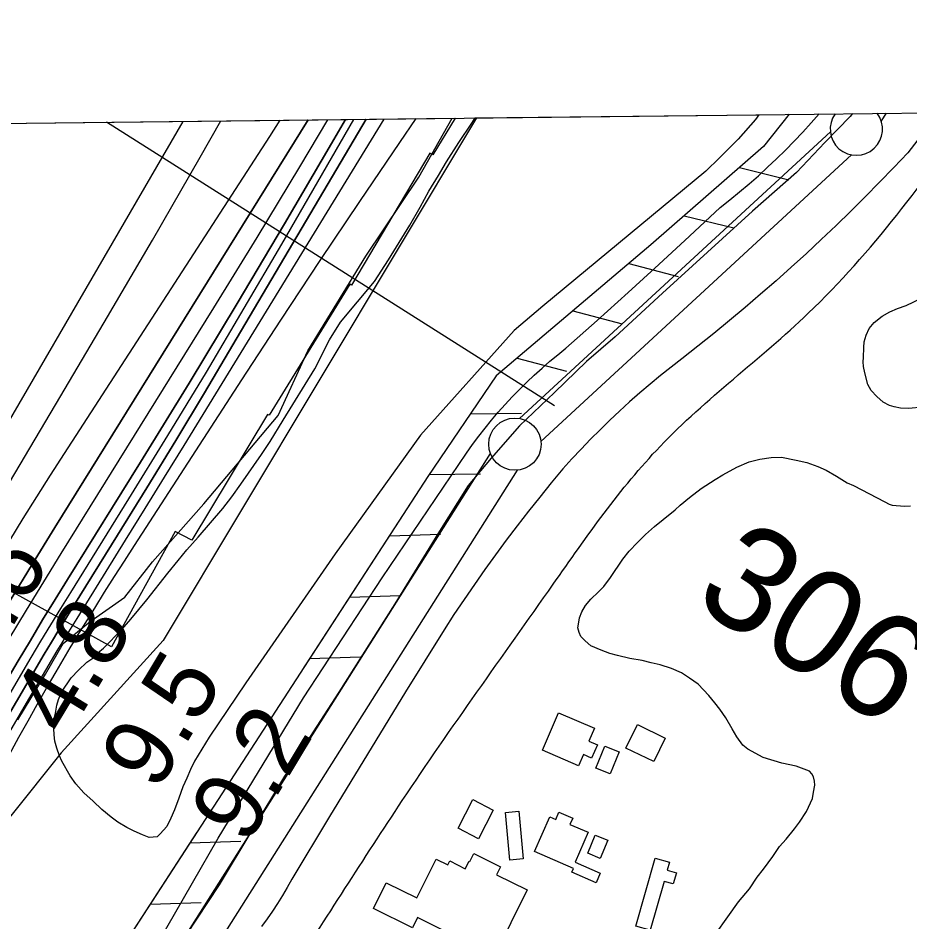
# Model space of a CAD drawing. Extents: x 3683613 to 3738215, y 469626 to 495384.
# Drawn here: x 3710706 to 3711559, y 492727 to 493591 of the extents above; entities that cross this region are included whole.
import ezdxf

# ---------------------------------------------------------------- set-up
doc = ezdxf.new("R2010")
doc.units = 0
for name, color, linetype in [('V-BLDG-OTLN', 7, 'Continuous'), ('V-FLOD-BASE', 7, 'Continuous'), ('V-GRID-FRAM', 7, 'Continuous'), ('V-LEVE-TOET', 7, 'Continuous'), ('V-RIVR-EDGE', 7, 'Continuous'), ('V-RIVR-RANG', 7, 'Continuous'), ('V-ROAD-CNTR', 7, 'Continuous'), ('V-RRAP-FSHR', 7, 'Continuous'), ('V-RRAP-RVMT', 7, 'Continuous'), ('V-SITE-VEGE', 7, 'Continuous'), ('V-SURV-IDEN', 7, 'Continuous'), ('V-SURV-LINE', 7, 'Continuous'), ('V-TOPO-DPTH', 7, 'Continuous'), ('V-TOPO-MAJR', 7, 'Continuous'), ('V-TOPO-MINR', 7, 'Continuous'), ('V-TOPO-WATR', 7, 'Continuous')]:
    doc.layers.add(name, color=color, linetype=linetype)

msp = doc.modelspace()

# ---------------------------------------------------------------- linework, layer by layer
at = {"layer": 'V-BLDG-OTLN'}
for points in [[(3711222.88, 492926.54), (3711257.08, 492911.78), (3711251.81, 492899.57), (3711259.93, 492896.06), (3711254.42, 492883.28), (3711246.61, 492886.65), (3711241.93, 492875.83), (3711207.42, 492890.73)], [(3711298.09, 492915.33), (3711324.83, 492902.44), (3711313.98, 492879.95), (3711287.24, 492892.84)], [(3711267.04, 492894.77), (3711280.68, 492889.26), (3711272.18, 492868.24), (3711258.53, 492873.75)], [(3711160.39, 492833.58), (3711146.2, 492806.07), (3711126.72, 492816.11), (3711140.91, 492843.62)], [(3711172.06, 492831.28), (3711184.9, 492832.4), (3711188.91, 492786.79), (3711176.06, 492785.66)], [(3711214.32, 492826.98), (3711220.13, 492824.44), (3711223.2, 492831.45), (3711236.28, 492825.72), (3711233.71, 492819.86), (3711251, 492812.29), (3711238.52, 492783.79), (3711262.69, 492773.21), (3711258.65, 492763.99), (3711235.49, 492774.12), (3711237.07, 492777.73), (3711199.89, 492794.02)], [(3711257.92, 492809.72), (3711269.85, 492804.77), (3711262.64, 492787.38), (3711250.7, 492792.33)], [(3711045.79, 492739.45), (3711058.01, 492764.05), (3711087.22, 492749.54), (3711105.69, 492786.71), (3711116.89, 492781.14), (3711118.75, 492784.88), (3711133.6, 492777.5), (3711137.26, 492784.87), (3711137.95, 492784.53), (3711141.72, 492792.11), (3711167.33, 492779.39), (3711163.51, 492771.7), (3711192.72, 492757.19), (3711161.46, 492694.28), (3711088.06, 492730.74), (3711083.16, 492720.88)], [(3711315.27, 492787.57), (3711328.66, 492783.75), (3711326.44, 492775.97), (3711335.38, 492773.42), (3711332.38, 492762.91), (3711323.77, 492765.36), (3711310.49, 492718.8), (3711296.77, 492722.72)]]:
    msp.add_lwpolyline(points, close=True, dxfattribs=at)
at = {"layer": 'V-FLOD-BASE'}
msp.add_lwpolyline([(3711503.6, 493499.39), (3711501.51, 493496.63), (3711477.38, 493471.61), (3711450.18, 493443.12), (3711408.03, 493406.15), (3711322.21, 493327.59), (3711277, 493286), (3711249.41, 493262.5), (3711218.76, 493232.85), (3711185.43, 493200.89), (3711158.25, 493170.1), (3711136.42, 493143.93), (3711107.35, 493097.77), (3711066.43, 493030.85), (3711012.88, 492946.22), (3710960.86, 492865.83), (3710898.52, 492761.98), (3710845.35, 492681.58)], dxfattribs=at)
at = {"layer": 'V-GRID-FRAM'}
msp.add_lwpolyline([(3687651.68, 493221.84), (3719350.33, 493590.7), (3719569.83, 475409.35), (3687855.31, 475040.31), (3687651.68, 493221.84)], dxfattribs=at)
at = {"layer": 'V-LEVE-TOET'}
for points in [[(3710823.7, 492678.64), (3710897.39, 492806.82), (3710979.09, 492940.78), (3711054.23, 493055.67), (3711134.8, 493174.86), (3711140.54, 493182.93), (3711146.45, 493190.87), (3711152.52, 493198.69), (3711158.77, 493206.36), (3711165.19, 493213.91), (3711171.76, 493221.31), (3711178.49, 493228.56), (3711185.39, 493235.67), (3711192.43, 493242.63), (3711199.62, 493249.43), (3711206.96, 493256.08), (3711214.44, 493262.56), (3711222.06, 493268.88), (3711229.81, 493275.03), (3711259.62, 493301.58), (3711289.26, 493328.3), (3711318.75, 493355.21), (3711348.07, 493382.29), (3711377.22, 493409.55), (3711386.57, 493416.93), (3711395.78, 493424.47), (3711404.85, 493432.18), (3711413.79, 493440.04), (3711422.58, 493448.07), (3711431.23, 493456.25), (3711439.73, 493464.58), (3711448.08, 493473.06), (3711456.28, 493481.69), (3711464.32, 493490.47), (3711471.88, 493499.02)], [(3711569.51, 493478.37), (3711556.58, 493461.87), (3711543.16, 493447.71), (3711529.6, 493433.68), (3711515.89, 493419.8), (3711502.03, 493406.07), (3711488.03, 493392.48), (3711473.9, 493379.04), (3711459.61, 493365.74), (3711445.19, 493352.6), (3711430.64, 493339.62), (3711415.94, 493326.78), (3711401.12, 493314.1), (3711386.15, 493301.58), (3711371.06, 493289.22), (3711355.84, 493277.01), (3711340.5, 493264.97), (3711330.28, 493257.04), (3711320.18, 493248.96), (3711310.22, 493240.72), (3711300.39, 493232.32), (3711290.7, 493223.77), (3711281.14, 493215.05), (3711271.73, 493206.19), (3711262.46, 493197.18), (3711253.33, 493188.02), (3711244.35, 493178.72), (3711235.52, 493169.28), (3711226.84, 493159.69), (3711215.71, 493146.32), (3711204.75, 493132.82), (3711193.93, 493119.19), (3711183.28, 493105.43), (3711172.79, 493091.56), (3711162.46, 493077.56), (3711152.3, 493063.44), (3711142.3, 493049.21), (3711132.46, 493034.85), (3711122.8, 493020.39), (3711113.3, 493005.82), (3711076.56, 492946.44), (3711040.04, 492886.93), (3711003.76, 492827.27), (3710967.71, 492767.48), (3710963.38, 492759.64), (3710958.86, 492751.92), (3710954.15, 492744.3), (3710949.24, 492736.81), (3710944.16, 492729.45), (3710938.89, 492722.21)]]:
    msp.add_lwpolyline(points, dxfattribs=at)
at = {"layer": 'V-RIVR-EDGE'}
msp.add_lwpolyline([(3710705.99, 492919.77), (3710732.51, 492963.52), (3710749.39, 492992.9), (3710775.26, 493013.85), (3710808.33, 493037.18), (3710834.83, 493070.73), (3710883.59, 493126.44), (3710954.64, 493210.91), (3710983.01, 493272.67), (3711038.46, 493363.19), (3711089.08, 493438.7), (3711120.97, 493494.94)], dxfattribs=at)
at = {"layer": 'V-RIVR-RANG'}
msp.add_line((3711219.04, 493219.99), (3710790.83, 493491.1), dxfattribs=at)
at = {"layer": 'V-ROAD-CNTR'}
msp.add_spline([(3709928.02, 490832.05), (3710006.33, 490977.08), (3710093.97, 491123.76), (3710229.74, 491316.8), (3710354.82, 491485.2), (3710475.79, 491647.32), (3710595.23, 491807.62), (3710683.65, 491930.88), (3710722.62, 492011.43), (3710762.01, 492138.52), (3710785.54, 492292.41), (3710846.51, 492480.64), (3710964.01, 492674.06), (3711073.4, 492842.57), (3711217.62, 493049.37), (3711319.83, 493181.23), (3711461.51, 493308.56), (3711622.22, 493504.11)], degree=3, dxfattribs=at)
at = {"layer": 'V-RRAP-FSHR'}
for p, q in [((3711395.62, 493447.82), (3711443.02, 493436.1)), ((3711342.88, 493401.79), (3711390.29, 493390.07)), ((3711289.89, 493356.06), (3711337.12, 493343.67)), ((3711236.49, 493310.8), (3711283.72, 493298.4)), ((3711183.1, 493265.53), (3711230.33, 493253.13)), ((3711138.53, 493212.33), (3711187.35, 493213.04)), ((3711099.21, 493154.42), (3711148.04, 493155.12)), ((3711061.05, 493095.73), (3711109.85, 493097.44)), ((3711022.93, 493037.03), (3711071.73, 493038.73)), ((3710984.81, 492978.32), (3711033.61, 492980.02)), ((3710870.44, 492802.19), (3710919.25, 492803.9)), ((3710832.32, 492743.48), (3710881.12, 492745.19))]:
    msp.add_line(p, q, dxfattribs=at)
for points in [[(3711144.27, 493495.21), (3710844.94, 492995.66), (3710747.46, 492888.34), (3710649.43, 492766.37), (3710562.88, 492613.97), (3710524.51, 492455.7), (3710021.77, 491498.31), (3709655.63, 490813.15), (3708953.14, 489628.64), (3708254.08, 488664.58), (3707909.12, 488281.97), (3707317.72, 487588.76), (3707033.39, 487194.88), (3706789.62, 486733.11), (3706487.52, 486278.79), (3706334.62, 486096.21), (3706130.42, 485816), (3706129.96, 485815.08)], [(3711443.31, 493498.69), (3711418.66, 493467.93), (3711311.06, 493374.01), (3711163.18, 493248.64), (3711097.93, 493152.53), (3710790.7, 492679.38), (3710686.12, 492496.69), (3710424.66, 492086.14), (3710336.27, 491882.39), (3710202.23, 491654.95), (3710003.32, 491286.53), (3709802.81, 490918.54), (3709642.12, 490641.37)], [(3711443.31, 493498.69), (3711418.66, 493467.93), (3711311.06, 493374.01), (3711163.18, 493248.64), (3711097.93, 493152.53), (3710977.45, 492966.98)], [(3710877.2, 492812.59), (3710790.7, 492679.38), (3710686.12, 492496.69), (3710502.54, 492208.43)]]:
    msp.add_lwpolyline(points, dxfattribs=at)
at = {"layer": 'V-RRAP-RVMT'}
for p, q in [((3710672.17, 493489.72), (3711123.84, 493494.97)), ((3711123.84, 493494.97), (3711102.59, 493459.82)), ((3711099.76, 493461.47), (3711024.88, 493335.42)), ((3711102.59, 493459.82), (3711099.76, 493461.47)), ((3711023.3, 493336.26), (3710946.31, 493210.98)), ((3711024.88, 493335.42), (3711023.3, 493336.26)), ((3710944.6, 493211.88), (3710872.34, 493091.51)), ((3710946.31, 493210.98), (3710944.6, 493211.88)), ((3710856.47, 493099.85), (3710795.65, 492989.68)), ((3710872.34, 493091.51), (3710856.47, 493099.85)), ((3710795.65, 492989.68), (3710685.09, 493050.71))]:
    msp.add_line(p, q, dxfattribs=at)
at = {"layer": 'V-SITE-VEGE'}
for p, q in [((3711139.96, 493490.08), (3711143.18, 493495.2)), ((3711143.18, 493495.2), (3711414.29, 493498.35)), ((3711411, 493493.84), (3711394.58, 493475.03)), ((3711414.29, 493498.35), (3711411, 493493.84)), ((3711127.37, 493471.67), (3711139.96, 493490.08)), ((3711394.58, 493475.03), (3711376.64, 493456.99)), ((3711115.55, 493453.27), (3711127.37, 493471.67)), ((3711376.64, 493456.99), (3711363.65, 493444.33)), ((3711107.93, 493440.23), (3711115.55, 493453.27)), ((3711098.78, 493425.28), (3711107.93, 493440.23)), ((3711363.65, 493444.33), (3711207.78, 493315.3)), ((3711090.4, 493409.94), (3711098.78, 493425.28)), ((3711080.48, 493392.69), (3711090.4, 493409.94)), ((3711060.28, 493359.72), (3711080.48, 493392.69)), ((3711046.93, 493339.01), (3711060.28, 493359.72)), ((3711014.49, 493299.88), (3711046.93, 493339.01)), ((3711207.78, 493315.3), (3711180.28, 493291.88)), ((3711003.81, 493283), (3711014.49, 493299.88)), ((3711180.28, 493291.88), (3711090.95, 493192.11)), ((3710989.72, 493255.4), (3711003.81, 493283)), ((3710959.6, 493206.32), (3710989.72, 493255.4)), ((3710947.02, 493186), (3710959.6, 493206.32)), ((3711090.95, 493192.11), (3711009.31, 493078.58)), ((3710939.01, 493173.35), (3710947.02, 493186)), ((3710919.18, 493144.97), (3710939.01, 493173.35)), ((3710910.4, 493133.08), (3710919.18, 493144.97)), ((3710902.01, 493121.95), (3710910.4, 493133.08)), ((3710878.34, 493094.33), (3710902.01, 493121.95)), ((3710867.65, 493082.43), (3710878.34, 493094.33)), ((3710859.25, 493072.08), (3710867.65, 493082.43)), ((3711009.31, 493078.58), (3710923.87, 492955.09)), ((3710849.33, 493060.18), (3710859.25, 493072.08)), ((3710829.11, 493034.48), (3710849.33, 493060.18)), ((3710813.84, 493016.07), (3710829.11, 493034.48)), ((3710805.44, 493006.09), (3710813.84, 493016.07)), ((3710787.88, 492988.43), (3710805.44, 493006.09)), ((3710777.57, 492978.84), (3710782.53, 492983.83)), ((3710782.53, 492983.83), (3710787.88, 492988.43)), ((3710763.81, 492967.32), (3710771.83, 492974.99)), ((3710771.83, 492974.99), (3710777.57, 492978.84)), ((3710756.94, 492960.03), (3710763.81, 492967.32)), ((3710747.79, 492946.22), (3710756.94, 492960.03)), ((3710923.87, 492955.09), (3710888.78, 492903.32)), ((3710743.23, 492933.96), (3710744.74, 492939.32)), ((3710744.74, 492939.32), (3710747.79, 492946.22)), ((3710742.1, 492926.3), (3710743.23, 492933.96)), ((3710740.2, 492917.87), (3710742.1, 492926.3)), ((3710740.62, 492905.62), (3710740.2, 492917.87)), ((3710741.4, 492899.5), (3710740.62, 492905.62)), ((3710743.33, 492892.61), (3710741.4, 492899.5)), ((3710888.78, 492903.32), (3710874.68, 492880.31)), ((3710745.65, 492885.35), (3710743.33, 492892.61)), ((3710747.96, 492880.38), (3710745.65, 492885.35)), ((3710756.03, 492866.23), (3710747.96, 492880.38)), ((3710874.68, 492880.31), (3710870.87, 492872.26)), ((3710870.87, 492872.26), (3710867.44, 492864.22)), ((3710761.41, 492858.58), (3710756.03, 492866.23)), ((3710867.44, 492864.22), (3710863.64, 492855.78)), ((3710769.09, 492850.18), (3710761.41, 492858.58)), ((3710863.64, 492855.78), (3710859.84, 492845.05)), ((3710777.92, 492842.17), (3710769.09, 492850.18)), ((3710859.84, 492845.05), (3710855.65, 492833.94)), ((3710786.36, 492834.15), (3710777.92, 492842.17)), ((3710795.18, 492826.9), (3710786.36, 492834.15)), ((3710801.7, 492821.94), (3710795.18, 492826.9)), ((3710855.65, 492833.94), (3710852.23, 492825.89)), ((3710810.14, 492816.98), (3710801.7, 492821.94)), ((3710848.42, 492817.84), (3710841.93, 492810.93)), ((3710852.23, 492825.89), (3710848.42, 492817.84)), ((3710817.04, 492813.55), (3710810.14, 492816.98)), ((3710825.08, 492809.74), (3710817.04, 492813.55)), ((3710831.6, 492807.47), (3710825.08, 492809.74)), ((3710841.93, 492810.93), (3710839.25, 492807.87)), ((3710839.25, 492807.87), (3710831.6, 492807.47))]:
    msp.add_line(p, q, dxfattribs=at)
for points in [[(3711570.71, 493218.6), (3711557.48, 493217.4), (3711549.7, 493217.76), (3711543.47, 493218.92), (3711539.19, 493220.46), (3711532.95, 493223.56), (3711527.1, 493228.99), (3711521.64, 493234.81), (3711518.52, 493240.25), (3711515.37, 493251.53), (3711514.19, 493257.75), (3711513.79, 493262.03), (3711514.17, 493266.31), (3711514.54, 493275.65), (3711514.91, 493281.09), (3711516.84, 493287.71), (3711519.55, 493293.94), (3711524.59, 493299.79), (3711531.97, 493305.65), (3711539.35, 493309.95), (3711546.73, 493313.08), (3711554.9, 493315.82), (3711570.44, 493323.25)], [(3711339.03, 493125.02), (3711347.96, 493132.43), (3711359.22, 493141.02), (3711372.43, 493149.62), (3711379.81, 493153.92), (3711393.02, 493161.34), (3711405.07, 493166.43), (3711415.19, 493169.18), (3711426.08, 493170.77), (3711435.81, 493170.79), (3711449.83, 493168.1), (3711459.95, 493165.79), (3711470.46, 493161.93), (3711478.64, 493158.45), (3711488.39, 493152.64), (3711498.52, 493146.44), (3711504.75, 493143.73), (3711534.75, 493128.24), (3711538.65, 493125.92), (3711541.76, 493125.15), (3711553.44, 493124.01), (3711559.27, 493124.41)], [(3711362.68, 492700.52), (3711394.86, 492745.74), (3711405.34, 492758.22), (3711412.7, 492769.53), (3711418.52, 492776.93), (3711427.44, 492789.02), (3711434.03, 492798.76), (3711440.24, 492805.79), (3711448.39, 492815.54), (3711453.04, 492822.16), (3711459.63, 492832.3), (3711465.44, 492844.76), (3711466.59, 492850.6), (3711467.74, 492857.22), (3711467.34, 492861.11), (3711466.55, 492865.39), (3711464.99, 492868.11), (3711462.64, 492870.83), (3711457.58, 492872.76), (3711449.79, 492875.47), (3711436.16, 492878.55), (3711418.25, 492883.95), (3711403.83, 492891.69), (3711398.76, 492895.57), (3711393.29, 492903.73), (3711388.6, 492911.11), (3711382.74, 492921.6), (3711376.88, 492930.15), (3711372.2, 492935.98), (3711366.34, 492942.97), (3711356.2, 492953.84), (3711348.01, 492959.65), (3711340.21, 492964.69), (3711330.86, 492968.95), (3711319.96, 492972.42), (3711311.39, 492974.35), (3711302.83, 492976.66), (3711290.76, 492978.57), (3711279.08, 492981.27), (3711271.68, 492983.2), (3711263.5, 492986.29), (3711253.76, 492990.54), (3711248.3, 492995.2), (3711244.01, 492999.47), (3711242.44, 493003.36), (3711241.26, 493007.64), (3711242.03, 493013.09), (3711242.79, 493017.37), (3711245.11, 493023.21), (3711248.6, 493029.05), (3711253.64, 493035.3), (3711261.02, 493042.32), (3711266.07, 493047.39), (3711272.27, 493055.97), (3711284.29, 493073.51), (3711290.11, 493080.92), (3711298.26, 493089.5), (3711306.02, 493096.91), (3711314.56, 493104.72), (3711322.72, 493111.35), (3711334.37, 493120.72), (3711339.03, 493125.02)]]:
    msp.add_lwpolyline(points, dxfattribs=at)
at = {"layer": 'V-SURV-LINE'}
for points in [[(3711536.01, 493499.77), (3711531.06, 493492.52)], [(3711185.6, 493207.93), (3711482.55, 493481.96)], [(3711502.89, 493459.91), (3711205.94, 493185.88)], [(3710495.8, 492127.62), (3711157.73, 493174.48)], [(3711183.08, 493158.44), (3710521.15, 492111.58)]]:
    msp.add_lwpolyline(points, dxfattribs=at)
msp.add_circle((3711181.09, 493183.35), 25, dxfattribs=at)
msp.add_arc((3711507.4, 493484.49), 25, 143.96498, 37.36839, dxfattribs=at)
at = {"layer": 'V-TOPO-DPTH'}
for points in [[(3710983.35, 493493.34), (3710741.45, 493103.83), (3710719.92, 493068.92), (3710698.53, 493033.92), (3710677.36, 492998.79), (3710656.33, 492963.57), (3710411.93, 492551.42), (3710385.91, 492507.55), (3710359.87, 492463.69), (3710333.81, 492419.84), (3710307.73, 492376), (3710268.22, 492309.6), (3710261.87, 492298.98), (3710255.48, 492288.38), (3710249.05, 492277.81), (3710242.59, 492267.26), (3710143.48, 492106.33)], [(3710983.35, 493493.34), (3710741.45, 493103.83), (3710719.92, 493068.92), (3710698.53, 493033.92), (3710677.36, 492998.79), (3710656.33, 492963.57), (3710411.93, 492551.42), (3710385.91, 492507.55), (3710359.87, 492463.69), (3710333.81, 492419.84), (3710307.73, 492376), (3710268.22, 492309.6), (3710261.87, 492298.98), (3710255.48, 492288.38), (3710249.05, 492277.81), (3710242.59, 492267.26), (3710143.48, 492106.33)], [(3710195.54, 492148.89), (3710248.33, 492236.09), (3710260.14, 492255.7), (3710271.9, 492275.34), (3710283.58, 492295.03), (3710295.19, 492314.75), (3710362.63, 492429.78), (3710407.97, 492507.02), (3710453.37, 492584.22), (3710498.87, 492661.36), (3710544.43, 492738.47), (3710681.32, 492969.85), (3710697.66, 492997.26), (3710714.11, 493024.59), (3710730.74, 493051.81), (3710747.49, 493078.97), (3710893.26, 493313.58), (3710934.64, 493380.89), (3710975.58, 493448.47), (3711002.31, 493493.56)], [(3710195.54, 492148.89), (3710248.33, 492236.09), (3710260.14, 492255.7), (3710271.9, 492275.34), (3710283.58, 492295.03), (3710295.19, 492314.75), (3710362.63, 492429.78), (3710407.97, 492507.02), (3710453.37, 492584.22), (3710498.87, 492661.36), (3710544.43, 492738.47), (3710681.32, 492969.85), (3710697.66, 492997.26), (3710714.11, 493024.59), (3710730.74, 493051.81), (3710747.49, 493078.97), (3710893.26, 493313.58), (3710934.64, 493380.89), (3710975.58, 493448.47), (3711002.31, 493493.56)], [(3710246.89, 492189.47), (3710254.66, 492202.48), (3710272.15, 492231.87), (3710289.54, 492261.32), (3710306.81, 492290.85), (3710323.98, 492320.42), (3710454.31, 492545.98), (3710499.79, 492624.44), (3710545.41, 492702.81), (3710591.26, 492781.06), (3710637.25, 492859.21), (3710706.28, 492976.15), (3710717.93, 492995.74), (3710729.67, 493015.27), (3710741.55, 493034.71), (3710753.51, 493054.11), (3710823.19, 493166.2), (3710869.7, 493241.82), (3710915.72, 493317.73), (3710961, 493394.08), (3711005.8, 493470.72), (3711019.11, 493493.75)], [(3711019.11, 493493.75), (3711005.8, 493470.72), (3710961, 493394.08), (3710915.72, 493317.73), (3710869.7, 493241.82), (3710823.19, 493166.2), (3710753.51, 493054.11), (3710741.55, 493034.71), (3710729.67, 493015.27), (3710717.93, 492995.74), (3710706.28, 492976.15), (3710637.25, 492859.21), (3710591.26, 492781.06), (3710545.41, 492702.81), (3710499.79, 492624.44), (3710454.31, 492545.98), (3710323.98, 492320.42), (3710306.81, 492290.85), (3710289.54, 492261.32), (3710272.15, 492231.87), (3710254.66, 492202.48), (3710246.89, 492189.47)], [(3710679.66, 492853.03), (3710707.06, 492903.21), (3710715.75, 492918.94), (3710724.53, 492934.6), (3710733.47, 492950.18), (3710742.5, 492965.71), (3710756.11, 492988.81), (3710758.43, 492992.73), (3710760.78, 492996.64), (3710763.15, 493000.53), (3710765.55, 493004.4), (3710779.43, 493026.72), (3710788.83, 493041.73), (3710798.27, 493056.7), (3710807.8, 493071.62), (3710817.39, 493086.5), (3710919.97, 493244.87), (3710957.25, 493301.94), (3710994.83, 493358.82), (3711032.84, 493415.41), (3711071.15, 493471.8), (3711086.72, 493494.54)], [(3711038.99, 493493.98), (3710911.52, 493278.21), (3710884.32, 493232.53), (3710856.91, 493186.96), (3710829.19, 493141.59), (3710801.26, 493096.34), (3710759.53, 493029.25), (3710752.35, 493017.62), (3710745.23, 493005.95), (3710738.19, 492994.23), (3710731.21, 492982.47), (3710690.27, 492912.97)], [(3711038.99, 493493.98), (3710911.52, 493278.21), (3710884.32, 493232.53), (3710856.91, 493186.96), (3710829.19, 493141.59), (3710801.26, 493096.34), (3710759.53, 493029.25), (3710752.35, 493017.62), (3710745.23, 493005.95), (3710738.19, 492994.23), (3710731.21, 492982.47), (3710690.27, 492912.97)]]:
    msp.add_lwpolyline(points, dxfattribs=at)
at = {"layer": 'V-TOPO-MAJR'}
msp.add_lwpolyline([(3710698.36, 493091.25), (3710711.17, 493112.18), (3710724.11, 493133.04), (3710737.23, 493153.78), (3710750.48, 493174.45), (3710946.75, 493477.55), (3710956.76, 493493.03)], dxfattribs=at)
at = {"layer": 'V-TOPO-MINR'}
for points in [[(3710060.39, 492129.4), (3710102.99, 492200.19), (3710168.25, 492308.25), (3710178.32, 492324.95), (3710188.37, 492341.66), (3710198.4, 492358.39), (3710208.42, 492375.13), (3710271.5, 492480.72), (3710312.96, 492550.3), (3710354.3, 492619.96), (3710395.48, 492689.71), (3710436.55, 492759.53), (3710607.97, 493051.73), (3710615.87, 493065.21), (3710623.76, 493078.7), (3710631.64, 493092.2), (3710639.5, 493105.71), (3710864.09, 493491.95)], [(3710128.4, 492173.79), (3710145.98, 492202.96), (3710163.45, 492232.2), (3710180.85, 492261.48), (3710198.15, 492290.82), (3710215.42, 492320.18), (3710232.62, 492349.58), (3710249.78, 492379), (3710420.05, 492671.71), (3710458.09, 492737.09), (3710496.13, 492802.47), (3710534.19, 492867.85), (3710572.24, 492933.23), (3710628.18, 493029.32), (3710638.3, 493046.63), (3710648.45, 493063.92), (3710658.65, 493081.18), (3710668.89, 493098.42), (3710741.96, 493220.99), (3710788.49, 493299.65), (3710834.67, 493378.52), (3710880.32, 493457.69), (3710900.11, 493492.37)], [(3710143.48, 492106.33), (3710242.59, 492267.26), (3710249.05, 492277.81), (3710255.48, 492288.38), (3710261.87, 492298.98), (3710268.22, 492309.6), (3710307.73, 492376), (3710333.81, 492419.84), (3710359.87, 492463.69), (3710385.91, 492507.55), (3710411.93, 492551.42), (3710656.33, 492963.57), (3710677.36, 492998.79), (3710698.53, 493033.92), (3710719.92, 493068.92), (3710741.45, 493103.83), (3710983.35, 493493.34)], [(3710195.54, 492148.89), (3710248.33, 492236.09), (3710260.14, 492255.7), (3710271.9, 492275.34), (3710283.58, 492295.03), (3710295.19, 492314.75), (3710362.63, 492429.78), (3710407.97, 492507.02), (3710453.37, 492584.22), (3710498.87, 492661.36), (3710544.43, 492738.47), (3710681.32, 492969.85), (3710697.66, 492997.26), (3710714.11, 493024.59), (3710730.74, 493051.81), (3710747.49, 493078.97), (3710893.26, 493313.58), (3710934.64, 493380.89), (3710975.58, 493448.47), (3711002.31, 493493.56)], [(3710246.89, 492189.47), (3710254.66, 492202.48), (3710272.15, 492231.87), (3710289.54, 492261.32), (3710306.81, 492290.85), (3710323.98, 492320.42), (3710454.31, 492545.98), (3710499.79, 492624.44), (3710545.41, 492702.81), (3710591.26, 492781.06), (3710637.25, 492859.21), (3710706.28, 492976.15), (3710717.93, 492995.74), (3710729.67, 493015.27), (3710741.55, 493034.71), (3710753.51, 493054.11), (3710823.19, 493166.2), (3710869.7, 493241.82), (3710915.72, 493317.73), (3710961, 493394.08), (3711005.8, 493470.72), (3711019.11, 493493.75)], [(3710259.68, 492187.46), (3710272.79, 492209.59), (3710285.87, 492231.73), (3710298.89, 492253.91), (3710311.81, 492276.15), (3710324.65, 492298.43), (3710518.49, 492636.31), (3710554.57, 492698.94), (3710590.8, 492761.48), (3710627.25, 492823.88), (3710663.85, 492886.2), (3710718.75, 492979.31), (3710728.07, 492994.98), (3710737.45, 493010.61), (3710746.95, 493026.16), (3710756.52, 493041.68), (3710812.21, 493131.24), (3710849.39, 493191.68), (3710886.18, 493252.35), (3710922.38, 493313.37), (3710958.19, 493374.63), (3711027.12, 493493.85)], [(3710690.27, 492912.97), (3710731.21, 492982.47), (3710738.19, 492994.23), (3710745.23, 493005.95), (3710752.35, 493017.62), (3710759.53, 493029.25), (3710801.26, 493096.34), (3710829.19, 493141.59), (3710856.91, 493186.96), (3710884.32, 493232.53), (3710911.52, 493278.21), (3711038.99, 493493.98)], [(3710698.34, 492908.41), (3710716.46, 492939.43), (3710743.66, 492985.64), (3710748.32, 492993.48), (3710753.01, 493001.29), (3710757.75, 493009.07), (3710762.54, 493016.83), (3710790.33, 493061.5), (3710809.01, 493091.6), (3710827.66, 493121.72), (3710846.24, 493151.87), (3710864.79, 493182.05), (3711056.19, 493494.18)]]:
    msp.add_lwpolyline(points, dxfattribs=at)
at = {"layer": 'V-TOPO-WATR'}
msp.add_lwpolyline([(3710679.66, 492853.03), (3710707.06, 492903.21), (3710715.75, 492918.94), (3710724.53, 492934.6), (3710733.47, 492950.18), (3710742.5, 492965.71), (3710756.11, 492988.81), (3710758.43, 492992.73), (3710760.78, 492996.64), (3710763.15, 493000.53), (3710765.55, 493004.4), (3710779.43, 493026.72), (3710788.83, 493041.73), (3710798.27, 493056.7), (3710807.8, 493071.62), (3710817.39, 493086.5), (3710919.97, 493244.87), (3710957.25, 493301.94), (3710994.83, 493358.82), (3711032.84, 493415.41), (3711071.15, 493471.8), (3711086.72, 493494.54)], dxfattribs=at)

# ---------------------------------------------------------------- texts
at = {"layer": 'V-RIVR-RANG'}
for s, rotation, p in [('-46', 59.22322, (3710671.45, 492958.91)), ('4.8', 58.93833, (3710753.15, 492901.49)), ('9.5', 58.93833, (3710838.94, 492850.11)), ('9.2', 58.93833, (3710924.73, 492798.73))]:
    msp.add_text(s, height=67, rotation=rotation, dxfattribs=at).set_placement(p)
at = {"layer": 'V-SURV-IDEN'}
msp.add_text('306+38.2', height=100, rotation=327.01583, dxfattribs=at).set_placement((3711349.11, 493032.08))

doc.saveas('drawing.dxf')
